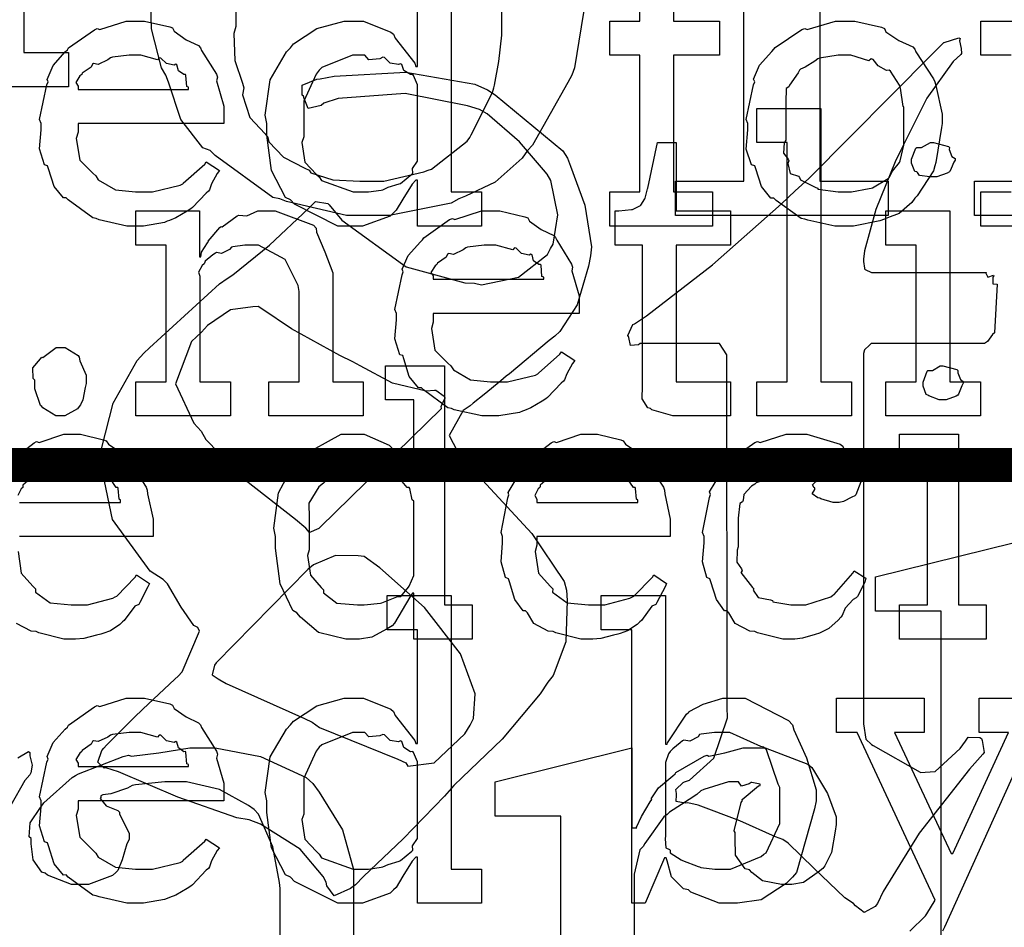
# Model space of a CAD drawing. Extents: x 0 to 8.5, y 0 to 11.
# Tile 317 of 379: x 4.268 to 4.668, y 8.5 to 8.868. Entities that reach past the tile are written whole.
import ezdxf

# ---------------------------------------------------------------- set-up
doc = ezdxf.new("R2010")
doc.units = 0
doc.layers.get('0').update_dxf_attribs({"linetype": 'CONTINUOUS'})

msp = doc.modelspace()

# ---------------------------------------------------------------- linework, layer by layer
at = {"color": 0}
for points in [[(4.25831, 8.98014), (4.28803, 8.98014), (4.28803, 8.96625), (4.26981, 8.96625), (4.26981, 8.85514), (4.28803, 8.85514), (4.28803, 8.84125), (4.25831, 8.84125), (4.25831, 8.98014)], [(4.31575, 8.78461), (4.31164, 8.78461), (4.30046, 8.78717), (4.29926, 8.78765), (4.29785, 8.78792), (4.28792, 8.79525), (4.28711, 8.79611), (4.28592, 8.79606), (4.28217, 8.80067), (4.27994, 8.80789), (4.27951, 8.80914), (4.27826, 8.80951), (4.27626, 8.81603), (4.27692, 8.82374), (4.27692, 8.82628), (4.27626, 8.82785), (4.27924, 8.84196), (4.27974, 8.84321), (4.27929, 8.84424), (4.28174, 8.84987), (4.28668, 8.85536), (4.28754, 8.85622), (4.28803, 8.85699), (4.2985, 8.86442), (4.29969, 8.8649), (4.30067, 8.86453), (4.31147, 8.86794), (4.31511, 8.86794), (4.3189, 8.86794), (4.32915, 8.86561), (4.33029, 8.86513), (4.33094, 8.86376), (4.33578, 8.86035), (4.34082, 8.85796), (4.34158, 8.8571), (4.34207, 8.85601), (4.3481, 8.84636), (4.34853, 8.84517), (4.34814, 8.84358), (4.35113, 8.83339), (4.35113, 8.82997), (4.35113, 8.82628), (4.29189, 8.82628), (4.29189, 8.82281), (4.29118, 8.82021), (4.29254, 8.81142), (4.29785, 8.8061), (4.29904, 8.80501), (4.30007, 8.80339), (4.30707, 8.79932), (4.31521, 8.7985), (4.31793, 8.7985), (4.32206, 8.7985), (4.33339, 8.80122), (4.33442, 8.80176), (4.33464, 8.80208), (4.34337, 8.80979), (4.34397, 8.81065), (4.34939, 8.80718), (4.34842, 8.80599), (4.34614, 8.80181), (4.34526, 8.79937), (4.34483, 8.79872), (4.34386, 8.79801), (4.33838, 8.7921), (4.33768, 8.79156), (4.33615, 8.79064), (4.3316, 8.78792), (4.329, 8.78689), (4.32813, 8.78657), (4.32693, 8.78608), (4.31853, 8.78461), (4.31575, 8.78461)], [(4.6034, 8.78461), (4.59933, 8.78461), (4.58832, 8.787), (4.58713, 8.78743), (4.58561, 8.78771), (4.57542, 8.79503), (4.57454, 8.7959), (4.57324, 8.7959), (4.5695, 8.80063), (4.56717, 8.80789), (4.56674, 8.80914), (4.56549, 8.80951), (4.56326, 8.81592), (4.56392, 8.82374), (4.56392, 8.82628), (4.56326, 8.82785), (4.56625, 8.84196), (4.56674, 8.84321), (4.56629, 8.84429), (4.56874, 8.85004), (4.57368, 8.85558), (4.57454, 8.85644), (4.57503, 8.85721), (4.58589, 8.86447), (4.58713, 8.8649), (4.58811, 8.86453), (4.59956, 8.86794), (4.6034, 8.86794), (4.60742, 8.86794), (4.61822, 8.86546), (4.61947, 8.8649), (4.62007, 8.86356), (4.62528, 8.86003), (4.63097, 8.85742), (4.63183, 8.85644), (4.63217, 8.85536), (4.63938, 8.84451), (4.63986, 8.84321), (4.64035, 8.84169), (4.6429, 8.83014), (4.6429, 8.82628), (4.64264, 8.82471), (4.64035, 8.81044), (4.63986, 8.80914), (4.63938, 8.80701), (4.63271, 8.79688), (4.63183, 8.7959), (4.63053, 8.79417), (4.62543, 8.78965), (4.62067, 8.78797), (4.61947, 8.78743), (4.61757, 8.78674), (4.60693, 8.78461), (4.6034, 8.78461)], [(4.61094, 8.73232), (4.61094, 8.58431), (4.61094, 8.58225), (4.61193, 8.57601), (4.61421, 8.57389), (4.61486, 8.57346), (4.63396, 8.56261), (4.63396, 8.5625), (4.64008, 8.56287), (4.65022, 8.57232), (4.6524, 8.57519), (4.6524, 8.57519), (4.65349, 8.57687), (4.65821, 8.57671), (4.6589, 8.57628), (4.65907, 8.57557), (4.65994, 8.57064), (4.65935, 8.56999), (4.65403, 8.56386), (4.63357, 8.53787), (4.61897, 8.51421), (4.6166, 8.50922), (4.61561, 8.50803), (4.61122, 8.50564), (4.60769, 8.50831), (4.60682, 8.50922), (4.6034, 8.51161), (4.59071, 8.52365), (4.58035, 8.53386), (4.57818, 8.53526), (4.57519, 8.5364), (4.56076, 8.54292), (4.54378, 8.54926), (4.53956, 8.55024), (4.53847, 8.55003), (4.53483, 8.55078), (4.53504, 8.55344), (4.535, 8.55393), (4.535, 8.55393), (4.53472, 8.55561), (4.53765, 8.55849), (4.53825, 8.55871), (4.54031, 8.5594), (4.55013, 8.56836), (4.55567, 8.58475), (4.55561, 8.58908), (4.55539, 8.7321), (4.55539, 8.73232), (4.55246, 8.73687), (4.55149, 8.73687), (4.52024, 8.73687), (4.51953, 8.73633), (4.51633, 8.73611), (4.51563, 8.73926), (4.51546, 8.73969), (4.51514, 8.74018), (4.51725, 8.74457), (4.51785, 8.7449), (4.52279, 8.74815), (4.54958, 8.76882), (4.57758, 8.79368), (4.58317, 8.79893), (4.58871, 8.80393), (4.639, 8.85454), (4.6435, 8.85926), (4.64367, 8.85915), (4.64968, 8.86117), (4.65022, 8.86079), (4.64996, 8.85992), (4.65056, 8.85678), (4.65072, 8.85471), (4.65044, 8.85428), (4.6474, 8.85146), (4.63672, 8.83653), (4.62799, 8.81922), (4.62592, 8.81521), (4.62381, 8.81065), (4.61594, 8.79135), (4.61139, 8.77453), (4.61094, 8.77115), (4.61094, 8.77018), (4.61128, 8.76747), (4.61139, 8.76725), (4.6116, 8.76699), (4.61421, 8.76574), (4.61507, 8.76574), (4.66086, 8.76574), (4.66069, 8.7654), (4.6614, 8.76383), (4.66368, 8.76465), (4.6639, 8.76443), (4.66351, 8.76378), (4.66342, 8.76118), (4.66521, 8.76101), (4.66521, 8.76096), (4.66411, 8.74121), (4.66331, 8.7405), (4.66135, 8.73768), (4.66015, 8.73687), (4.65978, 8.73687), (4.61399, 8.73687), (4.61339, 8.73617), (4.61133, 8.73426), (4.61094, 8.73281), (4.61094, 8.73232)], [(4.29189, 8.84017), (4.33681, 8.84017), (4.33681, 8.84104), (4.33604, 8.84131), (4.33572, 8.84586), (4.3355, 8.84625), (4.33479, 8.84619), (4.33263, 8.84771), (4.33203, 8.8501), (4.3316, 8.85037), (4.33089, 8.84999), (4.32775, 8.85064), (4.32553, 8.85286), (4.32487, 8.85297), (4.32417, 8.85211), (4.31733, 8.85406), (4.31511, 8.85406), (4.31261, 8.85406), (4.30583, 8.85319), (4.30512, 8.85297), (4.30404, 8.85211), (4.30007, 8.85032), (4.29818, 8.85064), (4.29775, 8.85037), (4.29719, 8.84924), (4.29362, 8.84668), (4.2934, 8.84625), (4.29264, 8.84565), (4.29096, 8.84299), (4.29189, 8.84153), (4.29189, 8.84104), (4.29189, 8.84017)], [(4.40788, 8.7985), (4.40983, 8.7985), (4.41504, 8.79926), (4.41569, 8.79937), (4.41569, 8.79937), (4.41781, 8.80035), (4.42231, 8.80171), (4.42285, 8.80197), (4.42285, 8.80197), (4.42751, 8.80572), (4.42785, 8.8061), (4.42785, 8.8061), (4.42779, 8.80794), (4.42979, 8.81099), (4.42979, 8.81196), (4.42979, 8.8406), (4.42979, 8.84201), (4.42817, 8.84586), (4.42785, 8.84625), (4.42697, 8.84619), (4.42421, 8.84788), (4.42339, 8.85032), (4.42285, 8.85058), (4.42204, 8.85021), (4.41862, 8.85081), (4.41635, 8.85308), (4.41569, 8.85319), (4.4145, 8.8526), (4.41004, 8.85221), (4.40842, 8.85406), (4.40788, 8.85406), (4.40338, 8.85406), (4.39094, 8.84901), (4.38986, 8.84799), (4.38867, 8.84636), (4.38357, 8.83539), (4.38357, 8.83171), (4.38357, 8.82086), (4.38282, 8.81858), (4.38396, 8.8106), (4.38878, 8.80561), (4.38986, 8.80458), (4.39079, 8.80306), (4.4036, 8.7985), (4.40788, 8.7985)], [(4.6034, 8.7985), (4.60607, 8.7985), (4.61328, 8.79981), (4.61404, 8.80003), (4.61458, 8.80018), (4.62093, 8.80393), (4.62142, 8.80436), (4.62142, 8.80436), (4.62278, 8.80686), (4.62554, 8.81049), (4.62576, 8.81108), (4.62576, 8.81108), (4.62728, 8.81743), (4.62728, 8.81956), (4.62728, 8.83301), (4.62711, 8.83322), (4.62597, 8.84065), (4.62576, 8.84125), (4.62554, 8.84185), (4.6219, 8.84754), (4.62142, 8.84799), (4.62033, 8.84788), (4.61692, 8.84967), (4.61481, 8.85232), (4.61404, 8.85254), (4.61307, 8.85178), (4.60579, 8.85406), (4.6034, 8.85406), (4.60064, 8.85406), (4.5931, 8.85281), (4.59233, 8.85254), (4.59119, 8.85157), (4.58724, 8.84913), (4.58535, 8.84842), (4.58496, 8.84799), (4.58442, 8.8469), (4.58083, 8.8419), (4.58062, 8.84125), (4.57954, 8.84056), (4.57932, 8.8349), (4.57932, 8.83301), (4.57932, 8.81956), (4.57872, 8.81847), (4.5785, 8.81429), (4.5804, 8.81174), (4.58062, 8.81108), (4.58018, 8.81006), (4.58111, 8.80599), (4.58447, 8.8049), (4.58496, 8.80436), (4.58539, 8.80344), (4.59158, 8.80029), (4.59233, 8.80003), (4.59239, 8.79964), (4.60064, 8.7985), (4.6034, 8.7985)], [(4.39025, 8.84451), (4.39594, 8.84549), (4.42507, 8.84722), (4.45301, 8.84233), (4.45817, 8.83996), (4.46132, 8.838), (4.48876, 8.81515), (4.49072, 8.81218), (4.49192, 8.80897), (4.49778, 8.79303), (4.50043, 8.77615), (4.50006, 8.77246), (4.49929, 8.76833), (4.49468, 8.75265), (4.48753, 8.74169), (4.48551, 8.7399), (4.48324, 8.73813), (4.46707, 8.72461), (4.46576, 8.72364), (4.4636, 8.72174), (4.45687, 8.71615), (4.45236, 8.71257), (4.45122, 8.71149), (4.44835, 8.70958), (4.4426, 8.69949), (4.44732, 8.69043), (4.44928, 8.68869), (4.45443, 8.68317), (4.47618, 8.65961), (4.48936, 8.64019), (4.49029, 8.63661), (4.4905, 8.63238), (4.49007, 8.61567), (4.48486, 8.602), (4.48269, 8.59928), (4.47965, 8.59451), (4.46414, 8.57607), (4.44786, 8.56054), (4.4445, 8.55718), (4.44075, 8.55285), (4.42389, 8.53554), (4.40782, 8.52024), (4.40457, 8.51682), (4.40261, 8.5154), (4.39594, 8.51237), (4.3929, 8.51644), (4.39264, 8.5179), (4.39139, 8.52024), (4.38206, 8.53142), (4.366, 8.5415), (4.36139, 8.54329), (4.35639, 8.54411), (4.33247, 8.55251), (4.30832, 8.56272), (4.30322, 8.56435), (4.30246, 8.56429), (4.29992, 8.56674), (4.30154, 8.5714), (4.30236, 8.57238), (4.30344, 8.57363), (4.31581, 8.58594), (4.31711, 8.58713), (4.31825, 8.58832), (4.33122, 8.60047), (4.33251, 8.60167), (4.33421, 8.6034), (4.34119, 8.62001), (4.34056, 8.62142), (4.33897, 8.62229), (4.33371, 8.62972), (4.32818, 8.63917), (4.32644, 8.64094), (4.32118, 8.64438), (4.30588, 8.66536), (4.30132, 8.68739), (4.30149, 8.69129), (4.3016, 8.69461), (4.30615, 8.71257), (4.31592, 8.72999), (4.31863, 8.73296), (4.32086, 8.73514), (4.34933, 8.76107), (4.35249, 8.76335), (4.35482, 8.76481), (4.36968, 8.77681), (4.38547, 8.79172), (4.38829, 8.7946), (4.38829, 8.7946), (4.39333, 8.79383), (4.39393, 8.79329), (4.39903, 8.787), (4.42518, 8.76801), (4.449, 8.7615), (4.45296, 8.76139), (4.45583, 8.76069), (4.47086, 8.76378), (4.48258, 8.77311), (4.48378, 8.7755), (4.48481, 8.77724), (4.48676, 8.78922), (4.48389, 8.80306), (4.48247, 8.80567), (4.48101, 8.8074), (4.47125, 8.81879), (4.45806, 8.83018), (4.45492, 8.83192), (4.45008, 8.8335), (4.42469, 8.83843), (4.39751, 8.83649), (4.39176, 8.83453), (4.39057, 8.83356), (4.38542, 8.83242), (4.38374, 8.83649), (4.38351, 8.83735), (4.38286, 8.83778), (4.38292, 8.84185), (4.38889, 8.84429), (4.39025, 8.84451)], [(4.38439, 8.662), (4.38428, 8.66183), (4.38574, 8.6601), (4.38981, 8.66178), (4.39025, 8.66222), (4.43951, 8.71039), (4.43951, 8.71039), (4.43935, 8.71126), (4.44097, 8.71485), (4.44081, 8.71517), (4.4406, 8.71528), (4.43722, 8.71778), (4.43668, 8.71778), (4.43332, 8.71756), (4.4196, 8.72076), (4.40653, 8.72786), (4.40349, 8.72949), (4.39817, 8.73193), (4.37858, 8.74289), (4.3666, 8.75092), (4.36507, 8.75185), (4.3629, 8.75179), (4.35385, 8.7506), (4.3444, 8.74414), (4.34207, 8.74143), (4.338, 8.73774), (4.33149, 8.72054), (4.33892, 8.70449), (4.34185, 8.70128), (4.34375, 8.69781), (4.35975, 8.68153), (4.38026, 8.66542), (4.38439, 8.662)], [(4.40446, 8.61675), (4.40072, 8.61675), (4.3896, 8.61942), (4.38226, 8.62565), (4.38081, 8.62739), (4.37912, 8.62831), (4.37397, 8.63926), (4.37213, 8.65365), (4.37213, 8.65842), (4.37147, 8.66178), (4.37332, 8.67622), (4.37935, 8.6875), (4.38081, 8.68924), (4.38206, 8.69081), (4.39882, 8.70008), (4.40446, 8.70008), (4.40815, 8.70008), (4.41824, 8.69558), (4.41922, 8.69467), (4.41911, 8.69308), (4.42264, 8.68767), (4.42725, 8.68294), (4.42768, 8.68164), (4.42833, 8.68164), (4.42833, 8.71397), (4.41683, 8.71397), (4.41683, 8.72786), (4.44069, 8.72786), (4.44069, 8.63064), (4.45199, 8.63064), (4.45199, 8.61675), (4.42833, 8.61675), (4.42833, 8.63542), (4.42768, 8.63542), (4.4266, 8.63379), (4.42036, 8.62315), (4.41943, 8.62218), (4.41743, 8.62088), (4.41118, 8.61746), (4.40614, 8.61675), (4.40446, 8.61675)], [(4.64318, 8.71397), (4.64165, 8.71397), (4.63743, 8.7156), (4.6371, 8.71593), (4.63639, 8.7161), (4.63514, 8.71957), (4.63514, 8.72071), (4.63514, 8.72114), (4.63514, 8.72114), (4.63678, 8.72558), (4.6371, 8.72592), (4.6371, 8.72592), (4.639, 8.72592), (4.64208, 8.72786), (4.64318, 8.72786), (4.64318, 8.72786), (4.64887, 8.72624), (4.64925, 8.72592), (4.64925, 8.72499), (4.65039, 8.72222), (4.65142, 8.7214), (4.65142, 8.72114), (4.65142, 8.72071), (4.65093, 8.71967), (4.64958, 8.71625), (4.64925, 8.71593), (4.6486, 8.71544), (4.64453, 8.71397), (4.64318, 8.71397)], [(4.49989, 8.61675), (4.49615, 8.61675), (4.486, 8.61931), (4.48492, 8.61979), (4.48286, 8.62001), (4.477, 8.62304), (4.47439, 8.62739), (4.47364, 8.62825), (4.47265, 8.62819), (4.46929, 8.63282), (4.46707, 8.64003), (4.46669, 8.64128), (4.4655, 8.64171), (4.46371, 8.64817), (4.46431, 8.65588), (4.46431, 8.65842), (4.46371, 8.66), (4.46647, 8.6741), (4.4669, 8.67535), (4.46653, 8.67637), (4.47331, 8.6875), (4.47407, 8.68837), (4.47461, 8.68913), (4.48406, 8.69656), (4.48514, 8.69706), (4.48622, 8.69667), (4.49615, 8.70008), (4.49946, 8.70008), (4.50293, 8.70008), (4.51232, 8.69775), (4.51335, 8.69726), (4.51432, 8.6959), (4.52285, 8.69011), (4.52354, 8.68924), (4.52339, 8.68815), (4.52968, 8.6785), (4.53006, 8.67731), (4.53017, 8.67572), (4.53244, 8.66553), (4.53244, 8.66211), (4.53244, 8.65842), (4.47819, 8.65842), (4.47819, 8.65494), (4.4776, 8.65229), (4.47889, 8.64356), (4.48361, 8.63824), (4.48469, 8.63715), (4.48465, 8.63579), (4.49056, 8.63146), (4.49918, 8.63064), (4.50206, 8.63064), (4.50581, 8.63064), (4.51606, 8.63336), (4.51704, 8.6339), (4.51764, 8.63422), (4.52518, 8.64193), (4.52572, 8.64279), (4.53093, 8.63932), (4.53033, 8.63792), (4.52701, 8.63157), (4.52658, 8.63086), (4.52501, 8.63015), (4.52072, 8.62424), (4.52007, 8.62369), (4.51893, 8.62272), (4.51508, 8.62007), (4.51204, 8.61903), (4.51118, 8.61871), (4.50944, 8.61828), (4.50429, 8.61703), (4.50097, 8.61675), (4.49989, 8.61675)], [(4.58197, 8.61675), (4.57818, 8.61675), (4.56787, 8.61931), (4.56679, 8.61979), (4.56472, 8.62001), (4.55886, 8.62304), (4.55626, 8.62739), (4.5555, 8.62825), (4.55453, 8.62819), (4.55117, 8.63282), (4.54893, 8.64003), (4.54856, 8.64128), (4.54736, 8.64171), (4.54557, 8.64817), (4.54617, 8.65588), (4.54617, 8.65842), (4.54557, 8.66004), (4.54833, 8.67432), (4.54878, 8.67557), (4.54839, 8.6766), (4.55533, 8.68793), (4.55615, 8.68881), (4.55669, 8.68951), (4.56674, 8.69661), (4.56787, 8.69706), (4.56896, 8.69667), (4.57954, 8.70008), (4.58306, 8.70008), (4.58794, 8.70008), (4.6014, 8.69596), (4.6026, 8.6951), (4.60314, 8.69353), (4.6071, 8.68832), (4.60997, 8.68381), (4.60997, 8.68229), (4.60986, 8.68067), (4.60781, 8.67535), (4.60736, 8.67492), (4.60618, 8.67443), (4.60281, 8.67264), (4.60101, 8.67231), (4.60042, 8.67231), (4.59864, 8.67231), (4.59364, 8.67378), (4.59326, 8.67404), (4.59239, 8.67415), (4.59006, 8.67572), (4.5911, 8.67757), (4.5911, 8.67817), (4.59093, 8.67817), (4.59022, 8.67947), (4.5925, 8.68164), (4.59283, 8.68186), (4.59283, 8.68186), (4.59337, 8.68201), (4.59706, 8.68414), (4.5976, 8.68425), (4.5976, 8.68468), (4.59728, 8.68425), (4.59494, 8.68375), (4.59293, 8.68571), (4.59239, 8.68576), (4.59142, 8.68506), (4.5874, 8.6844), (4.58513, 8.68619), (4.58436, 8.68619), (4.58192, 8.68619), (4.57536, 8.68479), (4.5746, 8.68446), (4.57346, 8.68343), (4.56939, 8.68088), (4.56728, 8.68018), (4.56679, 8.67969), (4.56549, 8.67888), (4.56228, 8.67546), (4.56207, 8.67318), (4.56179, 8.67253), (4.56076, 8.67188), (4.56006, 8.66585), (4.56006, 8.66385), (4.56006, 8.65429), (4.55957, 8.65283), (4.55951, 8.64794), (4.56131, 8.64529), (4.56158, 8.64453), (4.56114, 8.64382), (4.56581, 8.63769), (4.56635, 8.63715), (4.56608, 8.63667), (4.56819, 8.63362), (4.57319, 8.63271), (4.57394, 8.63238), (4.57406, 8.63194), (4.58143, 8.63064), (4.58393, 8.63064), (4.58757, 8.63064), (4.5976, 8.6339), (4.59847, 8.63456), (4.59907, 8.63488), (4.60661, 8.64356), (4.60715, 8.64453), (4.61193, 8.6415), (4.61143, 8.63992), (4.60846, 8.63411), (4.60801, 8.63346), (4.60672, 8.63276), (4.60346, 8.62935), (4.60232, 8.62636), (4.60172, 8.62565), (4.60064, 8.6244), (4.59679, 8.62099), (4.59386, 8.61957), (4.59304, 8.61914), (4.59131, 8.6186), (4.58621, 8.61708), (4.58301, 8.61675), (4.58197, 8.61675)], [(4.6256, 8.63064), (4.63688, 8.63064), (4.63688, 8.68619), (4.6256, 8.68619), (4.6256, 8.70008), (4.64947, 8.70008), (4.64947, 8.63064), (4.66075, 8.63064), (4.66075, 8.61675), (4.6256, 8.61675), (4.6256, 8.63064)], [(4.40815, 8.63064), (4.40815, 8.63064), (4.41471, 8.6314), (4.41531, 8.63151), (4.41531, 8.63151), (4.42133, 8.63385), (4.42182, 8.63411), (4.42296, 8.63411), (4.42606, 8.63786), (4.42638, 8.63824), (4.42638, 8.63824), (4.42833, 8.64264), (4.42833, 8.6441), (4.42833, 8.67275), (4.42763, 8.67329), (4.42671, 8.678), (4.42638, 8.67839), (4.42557, 8.67833), (4.42225, 8.68246), (4.42182, 8.68272), (4.42128, 8.68224), (4.4159, 8.68522), (4.41531, 8.68533), (4.41439, 8.68474), (4.4106, 8.68435), (4.40875, 8.68619), (4.40815, 8.68619), (4.40403, 8.68619), (4.39264, 8.68115), (4.39165, 8.68012), (4.38971, 8.6786), (4.38558, 8.67204), (4.38579, 8.6659), (4.38579, 8.66385), (4.38579, 8.653), (4.38514, 8.65067), (4.38629, 8.64274), (4.39068, 8.63775), (4.39165, 8.63672), (4.39154, 8.63553), (4.39703, 8.6314), (4.40533, 8.63064), (4.40815, 8.63064)], [(4.47819, 8.67231), (4.51921, 8.67231), (4.51921, 8.67318), (4.51867, 8.67361), (4.51828, 8.678), (4.51812, 8.67839), (4.51747, 8.67828), (4.51486, 8.68224), (4.51443, 8.68251), (4.51406, 8.68212), (4.50896, 8.685), (4.50836, 8.68511), (4.50732, 8.68446), (4.5031, 8.68435), (4.50032, 8.68619), (4.49946, 8.68619), (4.49713, 8.68619), (4.49078, 8.68533), (4.49013, 8.68511), (4.48931, 8.68425), (4.48583, 8.68246), (4.48383, 8.68278), (4.4834, 8.68251), (4.48242, 8.68175), (4.47954, 8.67936), (4.47954, 8.6786), (4.47949, 8.67839), (4.47879, 8.67774), (4.47743, 8.67513), (4.47819, 8.67367), (4.47819, 8.67318), (4.47819, 8.67231)], [(4.34793, 8.6071), (4.34728, 8.60607), (4.34636, 8.60221), (4.34874, 8.60058), (4.34944, 8.60015), (4.35206, 8.59874), (4.38385, 8.58442), (4.38699, 8.58301), (4.38992, 8.58074), (4.42176, 8.56788), (4.42497, 8.56651), (4.42589, 8.56515), (4.43647, 8.5664), (4.449, 8.57824), (4.45122, 8.58171), (4.45258, 8.58442), (4.45318, 8.59446), (4.44726, 8.61074), (4.43257, 8.62961), (4.4145, 8.64567), (4.40804, 8.65028), (4.40571, 8.65056), (4.39649, 8.65076), (4.38747, 8.64692), (4.38525, 8.64507), (4.34793, 8.6071)], [(4.40375, 8.50939), (4.39735, 8.50939), (4.37978, 8.51828), (4.37815, 8.52001), (4.37619, 8.52094), (4.37044, 8.5319), (4.3686, 8.54628), (4.3686, 8.55106), (4.36789, 8.55442), (4.3699, 8.56885), (4.37651, 8.58014), (4.37815, 8.58188), (4.37944, 8.58344), (4.38889, 8.58963), (4.40001, 8.59272), (4.40375, 8.59272), (4.40782, 8.59272), (4.419, 8.58822), (4.42003, 8.58729), (4.42074, 8.58572), (4.42865, 8.57557), (4.42914, 8.57428), (4.42979, 8.57428), (4.42979, 8.6205), (4.41743, 8.6205), (4.41743, 8.63439), (4.44347, 8.63439), (4.44347, 8.52328), (4.45583, 8.52328), (4.45583, 8.50939), (4.42979, 8.50939), (4.42979, 8.52806), (4.42914, 8.52806), (4.42757, 8.52642), (4.42378, 8.52035), (4.42106, 8.51579), (4.42003, 8.51481), (4.41868, 8.51346), (4.40744, 8.50939), (4.40375, 8.50939)], [(4.55653, 8.50939), (4.55236, 8.50939), (4.54085, 8.51394), (4.53982, 8.51481), (4.53787, 8.51525), (4.53288, 8.52012), (4.53114, 8.52658), (4.53071, 8.52783), (4.53006, 8.52783), (4.52225, 8.50939), (4.51682, 8.50939), (4.51682, 8.6205), (4.50444, 8.6205), (4.50444, 8.63439), (4.53049, 8.63439), (4.53049, 8.57406), (4.53114, 8.57406), (4.53136, 8.5746), (4.53901, 8.58621), (4.54004, 8.58708), (4.5401, 8.58735), (4.54579, 8.59028), (4.55382, 8.59272), (4.55653, 8.59272), (4.56293, 8.59272), (4.58051, 8.58371), (4.58214, 8.58188), (4.58268, 8.57986), (4.58772, 8.56847), (4.59169, 8.55544), (4.59169, 8.55106), (4.59099, 8.54769), (4.58371, 8.52186), (4.58214, 8.52001), (4.57949, 8.51736), (4.56939, 8.51074), (4.55974, 8.50939), (4.55653, 8.50939)], [(4.31575, 8.50939), (4.31164, 8.50939), (4.30046, 8.51193), (4.29926, 8.51243), (4.29785, 8.51269), (4.28792, 8.52001), (4.28711, 8.52089), (4.28592, 8.52083), (4.28217, 8.52544), (4.27994, 8.53267), (4.27951, 8.5339), (4.27826, 8.53429), (4.27626, 8.54081), (4.27692, 8.5485), (4.27692, 8.55106), (4.27626, 8.55263), (4.27924, 8.56674), (4.27974, 8.56799), (4.27929, 8.56901), (4.28174, 8.57465), (4.28668, 8.58014), (4.28754, 8.581), (4.28803, 8.58176), (4.2985, 8.58919), (4.29969, 8.58968), (4.30067, 8.58931), (4.31147, 8.59272), (4.31511, 8.59272), (4.3189, 8.59272), (4.32915, 8.59039), (4.33029, 8.5899), (4.33094, 8.58854), (4.33578, 8.58513), (4.34082, 8.58274), (4.34158, 8.58188), (4.34207, 8.58078), (4.3481, 8.57112), (4.34853, 8.56993), (4.34814, 8.56836), (4.35113, 8.55817), (4.35113, 8.55474), (4.35113, 8.55106), (4.29189, 8.55106), (4.29189, 8.54758), (4.29118, 8.54497), (4.29254, 8.53618), (4.29785, 8.53088), (4.29904, 8.52979), (4.30007, 8.52815), (4.30707, 8.52408), (4.31521, 8.52328), (4.31793, 8.52328), (4.32206, 8.52328), (4.33339, 8.52599), (4.33442, 8.52653), (4.33464, 8.52686), (4.34337, 8.53456), (4.34397, 8.53543), (4.34939, 8.53196), (4.34842, 8.53076), (4.34614, 8.52658), (4.34526, 8.52414), (4.34483, 8.52349), (4.34386, 8.52279), (4.33838, 8.51688), (4.33768, 8.51633), (4.33615, 8.5154), (4.3316, 8.51269), (4.329, 8.51167), (4.32813, 8.51133), (4.32693, 8.51085), (4.31853, 8.50939), (4.31575, 8.50939)], [(4.29189, 8.56494), (4.33681, 8.56494), (4.33681, 8.56581), (4.33604, 8.56608), (4.33572, 8.57064), (4.3355, 8.57101), (4.33479, 8.57096), (4.33263, 8.57249), (4.33203, 8.57487), (4.3316, 8.57514), (4.33089, 8.57476), (4.32775, 8.57542), (4.32553, 8.57764), (4.32487, 8.57775), (4.32417, 8.57687), (4.31733, 8.57883), (4.31511, 8.57883), (4.31261, 8.57883), (4.30583, 8.57796), (4.30512, 8.57775), (4.30404, 8.57687), (4.30007, 8.57508), (4.29818, 8.57542), (4.29775, 8.57514), (4.29719, 8.574), (4.29362, 8.57146), (4.2934, 8.57101), (4.29264, 8.57042), (4.29096, 8.56776), (4.29189, 8.56629), (4.29189, 8.56581), (4.29189, 8.56494)], [(4.40788, 8.52328), (4.40983, 8.52328), (4.41504, 8.52403), (4.41569, 8.52414), (4.41569, 8.52414), (4.41781, 8.52513), (4.42231, 8.52647), (4.42285, 8.52675), (4.42285, 8.52675), (4.42751, 8.53049), (4.42785, 8.53088), (4.42785, 8.53088), (4.42779, 8.53271), (4.42979, 8.53575), (4.42979, 8.53674), (4.42979, 8.56537), (4.42979, 8.56679), (4.42817, 8.57064), (4.42785, 8.57101), (4.42697, 8.57096), (4.42421, 8.57264), (4.42339, 8.57508), (4.42285, 8.57536), (4.42204, 8.57497), (4.41862, 8.57557), (4.41635, 8.57785), (4.41569, 8.57796), (4.4145, 8.57736), (4.41004, 8.57699), (4.40842, 8.57883), (4.40788, 8.57883), (4.40338, 8.57883), (4.39094, 8.57379), (4.38986, 8.57275), (4.38867, 8.57112), (4.38357, 8.56017), (4.38357, 8.55647), (4.38357, 8.54562), (4.38282, 8.54335), (4.38396, 8.53538), (4.38878, 8.53039), (4.38986, 8.52935), (4.39079, 8.52783), (4.4036, 8.52328), (4.40788, 8.52328)], [(4.5524, 8.52328), (4.55692, 8.52328), (4.56933, 8.52838), (4.57042, 8.52935), (4.57146, 8.52989), (4.57693, 8.54172), (4.57693, 8.54562), (4.57693, 8.55647), (4.57633, 8.55772), (4.5715, 8.57178), (4.57042, 8.57275), (4.56928, 8.57314), (4.55658, 8.57883), (4.5524, 8.57883), (4.5504, 8.57883), (4.54503, 8.57813), (4.54438, 8.57796), (4.54372, 8.57704), (4.54036, 8.57525), (4.53792, 8.57568), (4.53743, 8.57536), (4.53646, 8.57454), (4.53347, 8.5721), (4.53267, 8.57135), (4.53244, 8.57101), (4.53174, 8.57015), (4.53049, 8.56657), (4.53049, 8.56537), (4.53049, 8.53674), (4.53033, 8.5356), (4.53065, 8.53196), (4.53212, 8.53125), (4.53244, 8.53088), (4.53239, 8.52989), (4.53689, 8.52707), (4.53743, 8.52675), (4.53743, 8.52675), (4.54372, 8.52431), (4.54438, 8.52414), (4.54486, 8.52393), (4.55051, 8.52328), (4.5524, 8.52328)]]:
    msp.add_lwpolyline(points, close=True, dxfattribs=at)
for points in [[(4.59315, 8.92953), (4.59315, 8.80279), (4.62093, 8.80279), (4.62093, 8.7889), (4.53456, 8.7889), (4.53456, 8.80279), (4.53456, 8.80279), (4.56233, 8.80279), (4.56233, 8.95557)], [(4.44347, 8.90961), (4.44347, 8.7985), (4.45583, 8.7985), (4.45583, 8.78461), (4.42979, 8.78461), (4.42979, 8.80328), (4.42914, 8.80328), (4.42757, 8.80165), (4.42378, 8.79557), (4.42106, 8.79101), (4.42003, 8.79004), (4.41868, 8.78868), (4.40744, 8.78461), (4.40375, 8.78461), (4.40375, 8.78461), (4.39735, 8.78461), (4.37978, 8.79351), (4.37815, 8.79525), (4.37619, 8.79617), (4.37044, 8.80712), (4.3686, 8.8215), (4.3686, 8.82628), (4.36789, 8.82964), (4.3699, 8.84407), (4.37651, 8.85536), (4.37815, 8.8571), (4.37944, 8.85867), (4.38889, 8.86486), (4.40001, 8.86794), (4.40375, 8.86794), (4.40782, 8.86794), (4.419, 8.86344), (4.42003, 8.86253), (4.42074, 8.86094), (4.42865, 8.85081), (4.42914, 8.8495), (4.42979, 8.8495), (4.42979, 8.89572)], [(4.35601, 8.90653), (4.35601, 8.86572), (4.35514, 8.8629), (4.35553, 8.85183), (4.35872, 8.84272), (4.35926, 8.84076), (4.35867, 8.838), (4.36165, 8.82872), (4.36794, 8.82206), (4.36903, 8.82058), (4.36936, 8.81885), (4.37528, 8.81256), (4.384, 8.80817), (4.38574, 8.80735), (4.38644, 8.80621), (4.3954, 8.80339), (4.40636, 8.80279), (4.41004, 8.80279), (4.41004, 8.80279), (4.41607, 8.80279), (4.4324, 8.80658), (4.43414, 8.80735), (4.43544, 8.80778), (4.44997, 8.81917), (4.45107, 8.82058), (4.4515, 8.82172), (4.46029, 8.83886), (4.46083, 8.84076), (4.46104, 8.84185), (4.46278, 8.85146), (4.46408, 8.86219), (4.46408, 8.86572), (4.46408, 8.90653)], [(4.49897, 8.88243), (4.4936, 8.84896), (4.49251, 8.84597), (4.49083, 8.84289), (4.47646, 8.81754), (4.4745, 8.81537), (4.47228, 8.81222), (4.46126, 8.80246), (4.44922, 8.79682), (4.4465, 8.79562), (4.44347, 8.79394), (4.4184, 8.7889), (4.41004, 8.7889), (4.41004, 8.7889), (4.40099, 8.7889), (4.37651, 8.79454), (4.37381, 8.79562), (4.37104, 8.79622), (4.34754, 8.81326), (4.3456, 8.81537), (4.34256, 8.81646), (4.33365, 8.82785), (4.32867, 8.84304), (4.32758, 8.84597), (4.32574, 8.84885), (4.32167, 8.86475), (4.32129, 8.88081)], [(4.53375, 8.88032), (4.53375, 8.86794), (4.5524, 8.86794), (4.5524, 8.85406), (4.53375, 8.85406), (4.53375, 8.7985), (4.54958, 8.7985), (4.54958, 8.78461), (4.50792, 8.78461), (4.50792, 8.7985), (4.50792, 8.7985), (4.52007, 8.7985), (4.52007, 8.85406), (4.50792, 8.85406), (4.50792, 8.86794), (4.52007, 8.86794), (4.52007, 8.88183)], [(4.67096, 8.85406), (4.65858, 8.85406), (4.65858, 8.86794), (4.6844, 8.86794)], [(4.74246, 8.7889), (4.65608, 8.7889), (4.65608, 8.80279), (4.68386, 8.80279)], [(4.70025, 8.78461), (4.65858, 8.78461), (4.65858, 8.7985), (4.65858, 8.7985), (4.67096, 8.7985)], [(4.26454, 8.68913), (4.27399, 8.69656), (4.27507, 8.69706), (4.27615, 8.69667), (4.28608, 8.70008), (4.28939, 8.70008), (4.29286, 8.70008), (4.30225, 8.69775), (4.30328, 8.69726), (4.30425, 8.6959), (4.31278, 8.69011), (4.31347, 8.68924), (4.31332, 8.68815), (4.31961, 8.6785), (4.31999, 8.67731), (4.3201, 8.67572), (4.32238, 8.66553), (4.32238, 8.66211), (4.32238, 8.65842), (4.26812, 8.65842)], [(4.26812, 8.67231), (4.30914, 8.67231), (4.30914, 8.67318), (4.3086, 8.67361), (4.30821, 8.678), (4.30806, 8.67839), (4.3074, 8.67828), (4.30479, 8.68224), (4.30436, 8.68251), (4.30399, 8.68212), (4.29889, 8.685), (4.29829, 8.68511), (4.29725, 8.68446), (4.29303, 8.68435), (4.29025, 8.68619), (4.28939, 8.68619), (4.28706, 8.68619), (4.28071, 8.68533), (4.28006, 8.68511), (4.27924, 8.68425), (4.27576, 8.68246), (4.27376, 8.68278), (4.27333, 8.68251), (4.27235, 8.68175), (4.26947, 8.67936), (4.26947, 8.6786), (4.26942, 8.67839), (4.26872, 8.67774), (4.26736, 8.67513)], [(4.69894, 8.39204), (4.61583, 8.39204), (4.61583, 8.40593), (4.61583, 8.40593), (4.64253, 8.40593), (4.64253, 8.62815), (4.61583, 8.62815), (4.61583, 8.64204), (4.67225, 8.65593)], [(4.26753, 8.65229), (4.26882, 8.64356), (4.27354, 8.63824), (4.27463, 8.63715), (4.27458, 8.63579), (4.28049, 8.63146), (4.28911, 8.63064), (4.29199, 8.63064), (4.29574, 8.63064), (4.30599, 8.63336), (4.30697, 8.6339), (4.30757, 8.63422), (4.31511, 8.64193), (4.31565, 8.64279), (4.32086, 8.63932), (4.32026, 8.63792), (4.31694, 8.63157), (4.31651, 8.63086), (4.31494, 8.63015), (4.31065, 8.62424), (4.31, 8.62369), (4.30886, 8.62272), (4.30501, 8.62007), (4.30197, 8.61903), (4.30111, 8.61871), (4.29937, 8.61828), (4.29422, 8.61703), (4.2909, 8.61675), (4.28982, 8.61675), (4.28982, 8.61675), (4.28608, 8.61675), (4.27593, 8.61931), (4.27485, 8.61979), (4.27279, 8.62001), (4.26693, 8.62304)], [(4.62972, 8.49804), (4.63607, 8.50424), (4.63661, 8.50504), (4.64008, 8.51069), (4.6084, 8.57883), (4.59993, 8.57883), (4.59993, 8.59272), (4.63553, 8.59272), (4.63553, 8.57883), (4.62358, 8.57883), (4.6466, 8.52957), (4.64725, 8.52957), (4.66982, 8.57883), (4.65788, 8.57883), (4.65788, 8.59272), (4.68826, 8.59272)], [(4.67958, 8.57883), (4.64378, 8.49963), (4.64296, 8.49799)], [(4.37403, 8.48926), (4.37403, 8.51531), (4.37375, 8.51779), (4.37099, 8.53233), (4.36513, 8.54557), (4.36339, 8.54742), (4.36111, 8.5491), (4.34928, 8.55556), (4.33594, 8.55871), (4.33149, 8.55871), (4.3271, 8.55871), (4.31521, 8.55746), (4.31392, 8.55718), (4.3119, 8.5561), (4.30524, 8.55388), (4.30192, 8.5535), (4.30111, 8.55306), (4.30111, 8.5524), (4.30083, 8.55197), (4.30328, 8.54899), (4.30806, 8.54704), (4.30871, 8.54633), (4.30875, 8.54557), (4.31261, 8.53787), (4.31261, 8.53526), (4.31168, 8.53347), (4.30985, 8.52701), (4.30806, 8.52263), (4.30718, 8.52181), (4.30583, 8.52061), (4.29606, 8.51704), (4.29286, 8.51704), (4.28928, 8.51704), (4.27946, 8.52083), (4.27854, 8.5216), (4.27718, 8.52203), (4.27371, 8.52696), (4.27289, 8.53353), (4.27289, 8.53569), (4.27203, 8.53635), (4.2724, 8.5421), (4.27669, 8.54829), (4.27746, 8.54937), (4.27794, 8.55013), (4.28944, 8.56044), (4.2909, 8.56131), (4.2921, 8.56196), (4.31022, 8.56907), (4.31239, 8.56956), (4.31364, 8.56917), (4.32471, 8.57047), (4.33724, 8.5726), (4.34147, 8.5726), (4.3476, 8.5726), (4.36604, 8.56896), (4.3845, 8.56049), (4.38726, 8.55806), (4.38981, 8.55458), (4.39931, 8.53917), (4.40375, 8.52306), (4.40375, 8.51768), (4.40375, 8.40593)], [(4.48801, 8.40593), (4.48801, 8.54482), (4.46132, 8.54482), (4.46132, 8.55871), (4.51687, 8.5726), (4.51687, 8.54004), (4.51882, 8.54004), (4.51872, 8.54025), (4.52072, 8.5446), (4.52425, 8.55057), (4.5249, 8.55154), (4.52463, 8.55186), (4.52767, 8.55626), (4.53347, 8.56119), (4.53444, 8.56196), (4.53472, 8.5625), (4.54622, 8.56912), (4.54747, 8.56956), (4.54812, 8.56917), (4.55458, 8.57047), (4.56207, 8.5726), (4.56461, 8.5726), (4.57096, 8.5726), (4.58838, 8.56592), (4.59, 8.56456), (4.59099, 8.56278), (4.59636, 8.55404), (4.59978, 8.54454), (4.59978, 8.54135), (4.59944, 8.53863), (4.59793, 8.52994), (4.59521, 8.52463), (4.59435, 8.52354), (4.5925, 8.52203), (4.58653, 8.51785), (4.58182, 8.51704), (4.58024, 8.51704), (4.57764, 8.51704), (4.56993, 8.5185), (4.5656, 8.52192), (4.56461, 8.52289), (4.56288, 8.52339), (4.55892, 8.52892), (4.55875, 8.53581), (4.55875, 8.53808), (4.55838, 8.53885), (4.56125, 8.55029), (4.56179, 8.55111), (4.56168, 8.55149), (4.56831, 8.55707), (4.56896, 8.55718), (4.56896, 8.55783), (4.5689, 8.55772), (4.5656, 8.55849), (4.56526, 8.55849), (4.56451, 8.55789), (4.56142, 8.55697), (4.56022, 8.55871), (4.55985, 8.55871), (4.5561, 8.55871), (4.54611, 8.55567), (4.54486, 8.55501), (4.54324, 8.55354), (4.53706, 8.54953), (4.53217, 8.54644), (4.53119, 8.54546), (4.52983, 8.54449), (4.52208, 8.53369), (4.52143, 8.53244), (4.52007, 8.53114), (4.51774, 8.52121), (4.51774, 8.5179), (4.51774, 8.40593)], [(4.26736, 8.56847), (4.27171, 8.57101), (4.27225, 8.57064), (4.27225, 8.56933), (4.27322, 8.56543), (4.27274, 8.56233), (4.27225, 8.56153), (4.27029, 8.55925), (4.25846, 8.53868)]]:
    msp.add_lwpolyline(points, dxfattribs=at)
at = {"color": 152}
for points in [[(4.5676, 8.72131), (4.57997, 8.72131), (4.57997, 8.81853), (4.5676, 8.81853), (4.5676, 8.83242), (4.59364, 8.83242), (4.59364, 8.72131), (4.60601, 8.72131), (4.60601, 8.70742), (4.5676, 8.70742), (4.5676, 8.72131)], [(4.53657, 8.70742), (4.53353, 8.70742), (4.52496, 8.70996), (4.52442, 8.71044), (4.52339, 8.71072), (4.521, 8.71442), (4.52115, 8.71962), (4.52115, 8.72131), (4.52115, 8.77686), (4.5101, 8.77686), (4.5101, 8.79075), (4.51161, 8.79075), (4.51161, 8.79075), (4.51671, 8.79129), (4.51704, 8.79139), (4.51736, 8.79144), (4.52029, 8.79297), (4.52051, 8.79312), (4.52051, 8.79312), (4.52214, 8.79568), (4.52225, 8.79596), (4.52225, 8.79596), (4.52322, 8.79969), (4.52333, 8.80007), (4.52724, 8.81853), (4.53483, 8.81853), (4.53483, 8.79075), (4.55697, 8.79075), (4.55697, 8.77686), (4.53483, 8.77686), (4.53483, 8.72131), (4.55697, 8.72131), (4.55697, 8.70742), (4.55599, 8.70742), (4.55376, 8.70742), (4.55306, 8.70742), (4.55181, 8.70742), (4.54899, 8.70742), (4.54807, 8.70742), (4.54665, 8.70742), (4.54346, 8.70742), (4.54243, 8.70742), (4.54096, 8.70742), (4.53765, 8.70742), (4.53657, 8.70742)], [(4.63932, 8.80464), (4.63792, 8.80464), (4.63374, 8.80512), (4.63292, 8.80632), (4.6326, 8.80658), (4.63183, 8.80675), (4.63043, 8.81022), (4.63043, 8.81136), (4.63043, 8.81179), (4.63043, 8.81179), (4.63222, 8.81625), (4.6326, 8.81657), (4.6326, 8.81657), (4.63456, 8.81657), (4.63813, 8.81853), (4.63932, 8.81853), (4.63932, 8.81853), (4.64546, 8.81689), (4.64583, 8.81657), (4.64572, 8.81569), (4.64681, 8.81287), (4.64822, 8.81207), (4.64822, 8.81179), (4.64822, 8.81136), (4.64768, 8.8106), (4.64649, 8.80794), (4.64606, 8.80681), (4.64583, 8.80658), (4.64492, 8.8061), (4.64068, 8.80464), (4.63932, 8.80464)], [(4.31532, 8.72131), (4.32769, 8.72131), (4.32769, 8.77686), (4.31532, 8.77686), (4.31532, 8.79075), (4.34115, 8.79075), (4.34115, 8.77208), (4.34179, 8.77208), (4.34179, 8.77208), (4.34207, 8.77403), (4.34446, 8.77783), (4.34483, 8.77838), (4.34472, 8.77843), (4.3495, 8.78401), (4.35004, 8.78444), (4.35042, 8.78429), (4.3565, 8.78874), (4.35721, 8.78901), (4.35721, 8.78901), (4.36046, 8.78879), (4.36486, 8.79075), (4.36632, 8.79075), (4.3719, 8.79075), (4.38753, 8.785), (4.38867, 8.78381), (4.38878, 8.78207), (4.39219, 8.77419), (4.3954, 8.76563), (4.3954, 8.76275), (4.3954, 8.72131), (4.40776, 8.72131), (4.40776, 8.70742), (4.36936, 8.70742), (4.36936, 8.72131), (4.38172, 8.72131), (4.38172, 8.75797), (4.38129, 8.76042), (4.37603, 8.77106), (4.36513, 8.77686), (4.36154, 8.77686), (4.35969, 8.77686), (4.35476, 8.77615), (4.35417, 8.77599), (4.3534, 8.77513), (4.3501, 8.77344), (4.3481, 8.77387), (4.34765, 8.7736), (4.34657, 8.77285), (4.34347, 8.77035), (4.34321, 8.76953), (4.3431, 8.76926), (4.34233, 8.76861), (4.34076, 8.7659), (4.34136, 8.76421), (4.34136, 8.76361), (4.34136, 8.72131), (4.35374, 8.72131), (4.35374, 8.70742), (4.31532, 8.70742), (4.31532, 8.72131)], [(4.46001, 8.70742), (4.45589, 8.70742), (4.44472, 8.70996), (4.44353, 8.71044), (4.44211, 8.71072), (4.43218, 8.71804), (4.43137, 8.71892), (4.43018, 8.71886), (4.42643, 8.72347), (4.42421, 8.73068), (4.42378, 8.73193), (4.42253, 8.73232), (4.42051, 8.73882), (4.42117, 8.74653), (4.42117, 8.74908), (4.42051, 8.75065), (4.4235, 8.76476), (4.42399, 8.766), (4.42356, 8.76704), (4.426, 8.77268), (4.43093, 8.77815), (4.43181, 8.77903), (4.43229, 8.77979), (4.44276, 8.78722), (4.44396, 8.78771), (4.44493, 8.78733), (4.45574, 8.79075), (4.45936, 8.79075), (4.46317, 8.79075), (4.47342, 8.78842), (4.47456, 8.78792), (4.47521, 8.78657), (4.48004, 8.78315), (4.48508, 8.78076), (4.48583, 8.77989), (4.48633, 8.77881), (4.49235, 8.76915), (4.49278, 8.76796), (4.4924, 8.76639), (4.49539, 8.75618), (4.49539, 8.75276), (4.49539, 8.74908), (4.43614, 8.74908), (4.43614, 8.74561), (4.43544, 8.743), (4.43679, 8.73421), (4.44211, 8.72889), (4.44331, 8.72781), (4.44433, 8.72618), (4.45133, 8.72211), (4.45947, 8.72131), (4.46218, 8.72131), (4.46631, 8.72131), (4.47765, 8.72401), (4.47868, 8.72456), (4.47889, 8.72487), (4.48763, 8.73258), (4.48822, 8.73346), (4.49365, 8.72999), (4.49268, 8.72879), (4.4904, 8.72461), (4.48953, 8.72217), (4.4891, 8.72151), (4.48812, 8.72081), (4.48264, 8.7149), (4.48193, 8.71436), (4.48042, 8.71343), (4.47586, 8.71072), (4.47325, 8.70969), (4.47239, 8.70936), (4.47119, 8.70888), (4.46278, 8.70742), (4.46001, 8.70742)], [(4.62001, 8.72131), (4.63238, 8.72131), (4.63238, 8.77686), (4.62001, 8.77686), (4.62001, 8.79075), (4.64606, 8.79075), (4.64606, 8.72131), (4.65842, 8.72131), (4.65842, 8.70742), (4.62001, 8.70742), (4.62001, 8.72131)], [(4.43614, 8.76297), (4.48107, 8.76297), (4.48107, 8.76383), (4.48031, 8.76411), (4.47999, 8.76867), (4.47976, 8.76904), (4.47906, 8.76899), (4.47689, 8.77051), (4.47629, 8.77289), (4.47586, 8.77317), (4.47515, 8.77279), (4.472, 8.77344), (4.46978, 8.77567), (4.46913, 8.77576), (4.46843, 8.7749), (4.46158, 8.77686), (4.45936, 8.77686), (4.45687, 8.77686), (4.45008, 8.77599), (4.44938, 8.77576), (4.44829, 8.7749), (4.44433, 8.77311), (4.44243, 8.77344), (4.442, 8.77317), (4.44146, 8.77203), (4.43788, 8.76947), (4.43767, 8.76904), (4.4369, 8.76844), (4.43522, 8.76579), (4.43614, 8.76432), (4.43614, 8.76383), (4.43614, 8.76297)], [(4.28478, 8.70742), (4.28288, 8.70742), (4.27761, 8.71067), (4.27718, 8.71132), (4.27664, 8.71164), (4.27436, 8.71843), (4.27436, 8.72065), (4.27436, 8.72194), (4.2736, 8.7226), (4.27354, 8.72694), (4.27669, 8.73062), (4.27718, 8.73128), (4.27756, 8.73112), (4.28293, 8.73519), (4.28478, 8.73519), (4.28668, 8.73519), (4.29189, 8.73193), (4.29237, 8.73128), (4.29264, 8.72982), (4.29519, 8.72396), (4.29519, 8.72194), (4.29519, 8.72065), (4.29482, 8.71903), (4.29383, 8.71397), (4.29281, 8.71197), (4.29237, 8.71132), (4.29172, 8.71035), (4.28651, 8.70742), (4.28478, 8.70742)]]:
    msp.add_lwpolyline(points, close=True, dxfattribs=at)
at = {"color": 152, "const_width": 0.01389}
msp.add_lwpolyline([(3.02778, 8.6875), (5.13889, 8.6875)], dxfattribs=at)

doc.saveas('drawing.dxf')
